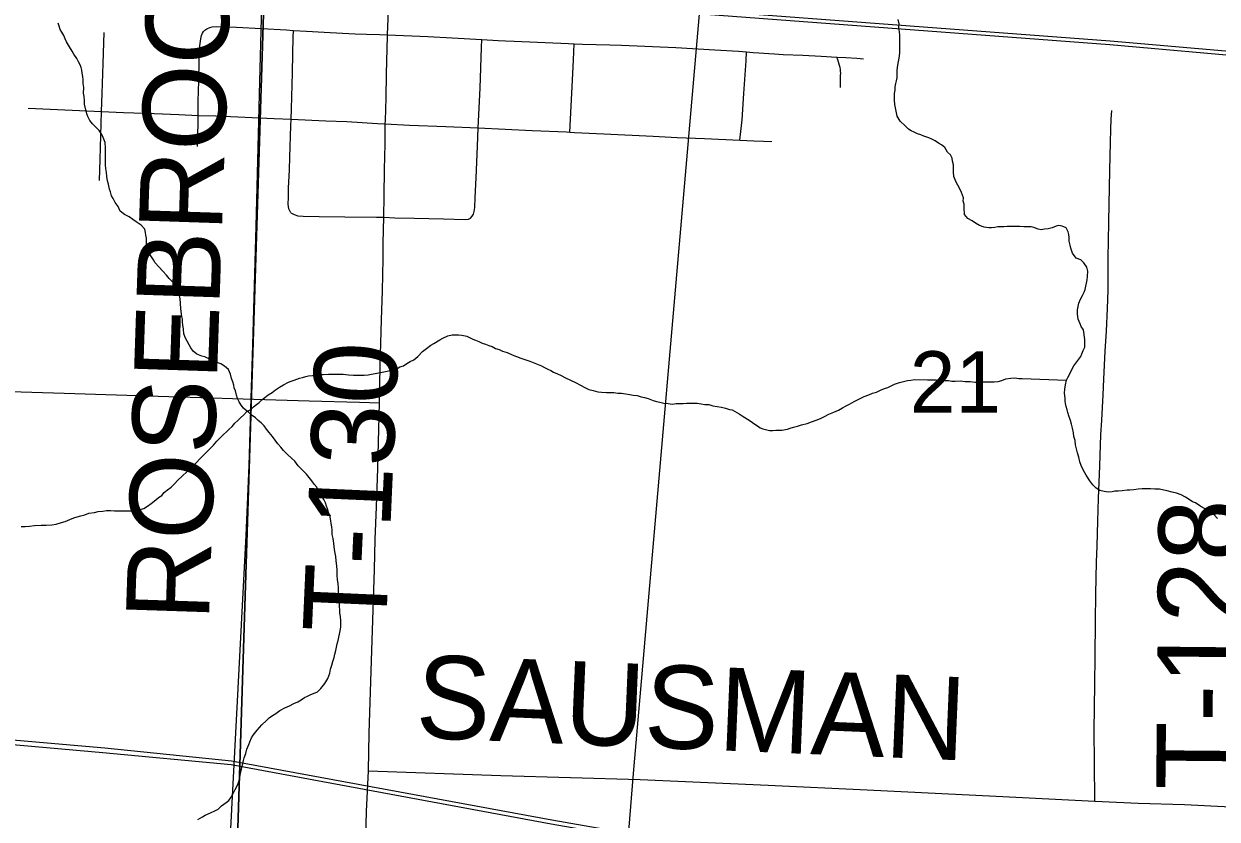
# Model space of a CAD drawing. Extents: x 2.4 to 73.1, y 4.5 to 25.6.
# Drawn here: x 44.0218 to 44.4296, y 22.7197 to 22.9915 of the extents above; entities that cross this region are included whole.
import ezdxf

# ---------------------------------------------------------------- set-up
doc = ezdxf.new("R2010")
doc.units = 0
for name, color, linetype in [('GM_X_City_Street', 7, 'Continuous'), ('GM_X_Minor_River', 7, 'Continuous'), ('GM_X_Rail_Line', 7, 'Continuous'), ('GM_X_Section', 7, 'Continuous'), ('GM_X_Section_Text', 7, 'Continuous'), ('GM_X_Township_Road', 7, 'Continuous'), ('GM_X_Township_Road_Text', 7, 'Continuous'), ('GM_X_US_Route', 7, 'Continuous')]:
    doc.layers.add(name, color=color, linetype=linetype)

msp = doc.modelspace()

# ---------------------------------------------------------------- linework, layer by layer
at = {"layer": 'GM_X_City_Street'}
for points in [[(44.0812, 22.94963), (44.0813, 22.95385), (44.08137, 22.95739), (44.08145, 22.96024), (44.08142, 22.9651), (44.08159, 22.97193), (44.0818, 22.97907), (44.08198, 22.98402), (44.08227, 22.98643), (44.08254, 22.9875), (44.08284, 22.9883), (44.08328, 22.98888), (44.08374, 22.98934)], [(44.08374, 22.98934), (44.08433, 22.9898), (44.08536, 22.99028), (44.08619, 22.9905), (44.08783, 22.99065), (44.09077, 22.99054), (44.09448, 22.99033), (44.11155, 22.98944), (44.11393, 22.9893), (44.11838, 22.98903), (44.1245, 22.98868), (44.13074, 22.98832), (44.13503, 22.9881), (44.13888, 22.98795), (44.14342, 22.98784), (44.14615, 22.98777)], [(44.11306, 22.92699), (44.11238, 22.92827), (44.11218, 22.92988), (44.11222, 22.93216), (44.11231, 22.93537), (44.11259, 22.94164), (44.11274, 22.94594), (44.11313, 22.95666), (44.11321, 22.95895), (44.11332, 22.96245), (44.11359, 22.97481), (44.11374, 22.98132), (44.11388, 22.9869), (44.11393, 22.9893)], [(44.04772, 22.938), (44.04789, 22.9452), (44.04824, 22.95743), (44.04836, 22.96158), (44.0486, 22.96775), (44.04896, 22.97797), (44.04927, 22.98851)], [(44.14615, 22.98777), (44.1599, 22.98719), (44.16821, 22.98675), (44.17829, 22.98622), (44.18388, 22.98585), (44.1864, 22.98568), (44.18944, 22.98555), (44.20799, 22.98479), (44.20988, 22.98469), (44.21279, 22.98461), (44.22208, 22.9843), (44.22609, 22.98418), (44.24459, 22.98342), (44.25798, 22.98265), (44.26607, 22.98221), (44.26882, 22.98199), (44.27104, 22.98178), (44.27302, 22.98162), (44.27467, 22.98149), (44.27636, 22.98136), (44.27831, 22.98125), (44.28129, 22.9811), (44.28804, 22.9808), (44.29424, 22.98047), (44.29967, 22.98017), (44.30271, 22.97999), (44.30649, 22.97974), (44.30878, 22.9796)], [(44.17504, 22.92578), (44.17551, 22.92646), (44.17577, 22.92742), (44.17593, 22.92877), (44.17611, 22.93213), (44.1764, 22.93895), (44.17686, 22.94972), (44.17713, 22.95594), (44.17772, 22.96955), (44.17821, 22.98346), (44.17829, 22.98622)], [(44.20841, 22.95451), (44.20928, 22.97226), (44.20963, 22.97924), (44.20988, 22.98469)], [(44.26649, 22.95175), (44.26725, 22.95874), (44.26785, 22.96774), (44.26861, 22.9789), (44.26882, 22.98199)], [(44.30085, 22.96975), (44.3009, 22.97233), (44.30094, 22.97386), (44.30097, 22.97464), (44.30095, 22.97529), (44.30088, 22.97597), (44.30076, 22.97664), (44.30058, 22.97728), (44.30033, 22.97811), (44.29998, 22.97917), (44.29967, 22.98017)], [(44.02334, 22.96265), (44.04836, 22.96158), (44.05587, 22.96128), (44.0664, 22.96085), (44.07479, 22.96051), (44.08145, 22.96024), (44.08746, 22.96004), (44.10738, 22.95921), (44.11321, 22.95895), (44.12506, 22.9584), (44.1322, 22.9581), (44.14273, 22.9575), (44.14536, 22.95734)], [(44.14536, 22.95734), (44.15363, 22.95692), (44.16606, 22.95643), (44.17713, 22.95594), (44.19559, 22.9551), (44.20723, 22.95457), (44.20841, 22.95451), (44.20999, 22.95444), (44.22008, 22.95397), (44.23694, 22.95313), (44.24504, 22.9527), (44.25444, 22.95232), (44.26649, 22.95175), (44.27132, 22.95158), (44.27462, 22.95147), (44.27746, 22.95137)], [(44.11306, 22.92699), (44.11418, 22.92632), (44.1155, 22.92589), (44.1173, 22.92582), (44.12275, 22.92572), (44.13153, 22.92554), (44.14239, 22.92544), (44.14481, 22.92541)], [(44.14481, 22.92541), (44.14856, 22.92525), (44.15522, 22.92508), (44.16525, 22.92484), (44.17261, 22.92466), (44.1738, 22.92482), (44.1745, 22.92515), (44.17504, 22.92578)], [(43.89231, 22.86941), (43.8996, 22.86923), (43.92166, 22.86858), (43.93656, 22.86813), (43.95147, 22.86769), (43.9632, 22.86737), (43.9769, 22.86701), (43.98722, 22.86673), (44.00974, 22.86609), (44.02093, 22.86576), (44.03924, 22.86518), (44.06409, 22.86438), (44.07873, 22.86393), (44.10042, 22.86325), (44.11932, 22.8627), (44.13651, 22.86225), (44.14337, 22.86202)]]:
    msp.add_lwpolyline(points, dxfattribs=at)
at = {"layer": 'GM_X_Minor_River'}
for points in [[(44.07655, 22.8856), (44.07638, 22.88713), (44.07622, 22.88865), (44.07604, 22.8896), (44.07606, 22.89055), (44.07588, 22.89151), (44.07571, 22.89246), (44.07554, 22.89417), (44.07538, 22.89607), (44.07522, 22.8976), (44.07504, 22.89874), (44.07487, 22.89969), (44.07414, 22.9016), (44.07283, 22.90314), (44.07152, 22.90449), (44.07059, 22.90565), (44.06928, 22.907), (44.06797, 22.90854), (44.06666, 22.90989), (44.06611, 22.91085), (44.06499, 22.91258), (44.06426, 22.91411), (44.06389, 22.91506), (44.06373, 22.91697), (44.06375, 22.9183), (44.06358, 22.91925), (44.0634, 22.9202), (44.06323, 22.92135), (44.06192, 22.9227), (44.06023, 22.92386), (44.0591, 22.92464), (44.05778, 22.92561), (44.05627, 22.9264), (44.05477, 22.92756), (44.05403, 22.92909), (44.0531, 22.93044), (44.05236, 22.93178), (44.05181, 22.93274), (44.05145, 22.93407), (44.05108, 22.93503), (44.05073, 22.93674), (44.05037, 22.93789), (44.0502, 22.93941), (44.05003, 22.94074), (44.04986, 22.94208), (44.04969, 22.94322), (44.04971, 22.94455), (44.04974, 22.94626), (44.04977, 22.94816), (44.04978, 22.94911), (44.04962, 22.95101), (44.04889, 22.95273), (44.04853, 22.95369), (44.04759, 22.95503), (44.04647, 22.95619), (44.04535, 22.95735), (44.04442, 22.9585), (44.04368, 22.95984), (44.04331, 22.9608), (44.0426, 22.96404), (44.04262, 22.96537), (44.04245, 22.9667), (44.04228, 22.96785), (44.04231, 22.96975), (44.04214, 22.97108), (44.04216, 22.97241), (44.04199, 22.97355), (44.04182, 22.97469), (44.04164, 22.97565), (44.04147, 22.9766), (44.0411, 22.97756), (44.04055, 22.97851), (44.04, 22.97966), (44.03888, 22.9812), (44.03832, 22.98216), (44.0374, 22.98369), (44.03647, 22.98542), (44.03592, 22.98638), (44.03556, 22.98752), (44.03481, 22.98867), (44.03426, 22.98963), (44.0339, 22.99078), (44.03353, 22.99173)], [(44.33953, 22.94215), (44.33954, 22.94329), (44.33919, 22.94463), (44.33901, 22.94558), (44.33846, 22.94673), (44.33752, 22.94769), (44.3366, 22.94923), (44.33547, 22.9502), (44.33434, 22.95078), (44.33321, 22.95156), (44.33208, 22.95215), (44.33113, 22.95254), (44.32943, 22.95314), (44.3283, 22.95354), (44.32716, 22.95394), (44.32603, 22.95453), (44.32508, 22.95492), (44.32414, 22.95551), (44.32302, 22.95666), (44.32133, 22.95821), (44.32022, 22.95994), (44.31987, 22.96165), (44.31969, 22.9628), (44.31952, 22.96394), (44.31935, 22.96546), (44.31937, 22.9666), (44.31939, 22.96774), (44.3196, 22.96888), (44.31962, 22.97002), (44.31982, 22.97116), (44.32003, 22.9721), (44.32023, 22.97305), (44.32026, 22.97438), (44.32028, 22.97571), (44.32049, 22.97741), (44.32111, 22.98045), (44.32113, 22.98177), (44.32115, 22.98272), (44.32117, 22.98424), (44.32119, 22.98538), (44.32121, 22.98671), (44.32123, 22.98766), (44.32105, 22.98881), (44.32088, 22.99014), (44.32091, 22.99147), (44.32055, 22.99299)], [(44.38229, 22.84342), (44.38193, 22.84495), (44.38157, 22.84629), (44.38121, 22.84762), (44.38105, 22.84914), (44.38069, 22.85048), (44.38052, 22.85181), (44.38016, 22.85334), (44.3798, 22.85468), (44.37944, 22.85601), (44.37889, 22.85754), (44.37853, 22.85868), (44.37836, 22.85964), (44.37799, 22.86078), (44.37782, 22.86174), (44.37764, 22.86269), (44.37766, 22.86364), (44.3775, 22.86535), (44.37752, 22.86668), (44.37773, 22.8682), (44.37814, 22.86971), (44.37853, 22.87066), (44.37951, 22.87235), (44.3801, 22.87367), (44.38068, 22.87461), (44.38205, 22.87649), (44.38302, 22.8778), (44.38341, 22.87875), (44.38381, 22.87988), (44.3844, 22.88101), (44.38443, 22.88272), (44.38444, 22.88367), (44.38392, 22.88691), (44.38318, 22.88806), (44.38281, 22.88902), (44.38208, 22.89055), (44.38191, 22.89226), (44.38194, 22.89378), (44.38215, 22.89492), (44.38235, 22.89605), (44.38294, 22.89738), (44.38354, 22.8987), (44.38412, 22.89983), (44.38452, 22.90077), (44.38473, 22.90191), (44.38493, 22.90285), (44.38514, 22.90399), (44.38535, 22.90513), (44.38538, 22.90703), (44.38502, 22.90836), (44.38409, 22.9099), (44.38297, 22.91087), (44.38146, 22.91146), (44.38015, 22.91319), (44.37961, 22.91491), (44.37943, 22.91586), (44.37907, 22.9172), (44.37909, 22.91853), (44.37892, 22.91948), (44.37874, 22.92043), (44.378, 22.92178), (44.37668, 22.92237), (44.37554, 22.92258), (44.37459, 22.9224), (44.37325, 22.92185), (44.37191, 22.92149), (44.37058, 22.92132), (44.36944, 22.92115), (44.36849, 22.92136), (44.36698, 22.92195), (44.36603, 22.92216), (44.36489, 22.92218), (44.36356, 22.9222), (44.36223, 22.92222), (44.3607, 22.92224), (44.3588, 22.92227), (44.35785, 22.92229), (44.35671, 22.92212), (44.35557, 22.92213), (44.35462, 22.92215), (44.35366, 22.92197), (44.35252, 22.9218), (44.35157, 22.92182), (44.35005, 22.92203), (44.34835, 22.92263), (44.34703, 22.92341), (44.3459, 22.92419), (44.34439, 22.92497), (44.34327, 22.92632), (44.34312, 22.9286), (44.34314, 22.92993), (44.34277, 22.93089), (44.34298, 22.93202), (44.34262, 22.93298), (44.34225, 22.93394), (44.3417, 22.93509), (44.34096, 22.93643), (44.3404, 22.93739), (44.33967, 22.9393), (44.33951, 22.94082), (44.33953, 22.94215)], [(44.12083, 22.76273), (44.12217, 22.76328), (44.12333, 22.7644), (44.12468, 22.76609), (44.12566, 22.76778), (44.12606, 22.76873), (44.12645, 22.76967), (44.12666, 22.771), (44.12706, 22.77232), (44.12747, 22.77365), (44.12787, 22.77497), (44.12807, 22.77611), (44.12848, 22.77743), (44.12868, 22.77857), (44.12889, 22.7797), (44.12929, 22.78084), (44.12991, 22.78406), (44.13012, 22.78538), (44.13014, 22.78652), (44.13016, 22.78747), (44.12999, 22.78899), (44.12982, 22.79014), (44.12984, 22.79128), (44.12966, 22.79242), (44.12968, 22.79375), (44.12952, 22.79527), (44.12935, 22.79699), (44.12938, 22.7987), (44.12921, 22.80022), (44.12905, 22.80155), (44.12888, 22.80307), (44.12891, 22.80478), (44.12874, 22.80631), (44.12858, 22.80802), (44.12841, 22.80954), (44.12806, 22.81126), (44.12789, 22.81278), (44.12772, 22.81411), (44.12756, 22.81563), (44.1272, 22.81697), (44.12722, 22.81849), (44.12705, 22.81963), (44.12688, 22.82078), (44.1267, 22.82173), (44.12635, 22.82363), (44.12599, 22.82459), (44.12562, 22.82574), (44.12526, 22.82669), (44.1249, 22.82784), (44.12434, 22.82899), (44.12379, 22.82994), (44.12323, 22.8309), (44.12249, 22.83187), (44.12194, 22.8332), (44.121, 22.83417), (44.12026, 22.83532), (44.11933, 22.83648), (44.11839, 22.83763), (44.1169, 22.83917), (44.11559, 22.84053), (44.11447, 22.84206), (44.11203, 22.84419), (44.11053, 22.84573), (44.1096, 22.84689), (44.10867, 22.84804), (44.10774, 22.8492), (44.10681, 22.85054), (44.10569, 22.85189), (44.10475, 22.85305), (44.10401, 22.8542), (44.10288, 22.85517), (44.10195, 22.85594), (44.10101, 22.85691), (44.09988, 22.85768), (44.09876, 22.85865), (44.09782, 22.85943), (44.09688, 22.8602), (44.09613, 22.86116), (44.09539, 22.86231), (44.09484, 22.86346), (44.09448, 22.86461), (44.09412, 22.86613), (44.09375, 22.86709), (44.09358, 22.86804), (44.09322, 22.86919), (44.09285, 22.87034), (44.0925, 22.87186), (44.09176, 22.87339), (44.09045, 22.87455), (44.08913, 22.87533), (44.08818, 22.87573), (44.08648, 22.87652), (44.08554, 22.87691), (44.0846, 22.87731), (44.08365, 22.8777), (44.0827, 22.87791), (44.081, 22.87869), (44.07969, 22.87967), (44.07894, 22.88082), (44.07709, 22.88408), (44.07655, 22.8856)], [(44.08062, 22.84142), (44.08217, 22.8431), (44.08372, 22.8446), (44.08507, 22.84591), (44.08662, 22.84759), (44.08778, 22.8489), (44.08894, 22.85002), (44.0901, 22.85114), (44.09106, 22.85208), (44.09203, 22.85301), (44.09299, 22.85395), (44.09396, 22.85507), (44.09493, 22.85601), (44.09589, 22.85694), (44.09705, 22.85787), (44.09802, 22.859), (44.09936, 22.85974), (44.10033, 22.86067), (44.10129, 22.86142), (44.10225, 22.86216), (44.10322, 22.86309), (44.10418, 22.86384), (44.10533, 22.86477), (44.10668, 22.86551), (44.10783, 22.86644), (44.10918, 22.86737), (44.11052, 22.86811), (44.11225, 22.86903), (44.11321, 22.86939), (44.11416, 22.86976), (44.11512, 22.87012), (44.11608, 22.87049), (44.11703, 22.87066), (44.11818, 22.87102), (44.11913, 22.8712), (44.12046, 22.87137), (44.12161, 22.87154), (44.12294, 22.87171), (44.12408, 22.87169), (44.12599, 22.87185), (44.12751, 22.87182), (44.12903, 22.8718), (44.13093, 22.87177), (44.13283, 22.87155), (44.13454, 22.87152), (44.13644, 22.87149), (44.13815, 22.87146), (44.13949, 22.87163), (44.14063, 22.8718), (44.14425, 22.87251), (44.14597, 22.87286), (44.1475, 22.87321), (44.14845, 22.87339), (44.14941, 22.87375), (44.15037, 22.87431), (44.15152, 22.87467), (44.15267, 22.87541), (44.15382, 22.87615), (44.15516, 22.8767), (44.15651, 22.87782), (44.15806, 22.8795), (44.15941, 22.88062), (44.16095, 22.88174), (44.16191, 22.88229), (44.16402, 22.88359), (44.16498, 22.88414), (44.1667, 22.88487), (44.16823, 22.88523), (44.16918, 22.88522), (44.17032, 22.8852), (44.17146, 22.88518), (44.17317, 22.88477), (44.17524, 22.88379), (44.17619, 22.88339), (44.17732, 22.883), (44.17845, 22.88241), (44.17959, 22.88201), (44.18072, 22.88161), (44.18186, 22.88121), (44.18299, 22.88062), (44.18431, 22.88022), (44.18545, 22.87963), (44.18696, 22.87923), (44.18866, 22.87844), (44.19017, 22.87785), (44.19168, 22.87725), (44.19339, 22.87666), (44.19471, 22.87626), (44.19868, 22.87467), (44.19981, 22.87408), (44.20094, 22.8735), (44.20189, 22.8731), (44.20283, 22.87252), (44.20415, 22.87192), (44.20548, 22.87133), (44.20698, 22.87055), (44.20868, 22.86976), (44.21038, 22.86897), (44.21208, 22.868), (44.21359, 22.86721), (44.21491, 22.86662)], [(44.21491, 22.86662), (44.21642, 22.86622), (44.21794, 22.86581), (44.21927, 22.8656), (44.22098, 22.86557), (44.22231, 22.86555), (44.22345, 22.86553), (44.22478, 22.86532), (44.22611, 22.8653), (44.22744, 22.86509), (44.22896, 22.86488), (44.23009, 22.86467), (44.23142, 22.86446), (44.23275, 22.86405), (44.23388, 22.86385), (44.23521, 22.86345), (44.23691, 22.86285), (44.23805, 22.86245), (44.23918, 22.86224), (44.24051, 22.86184), (44.24203, 22.86182), (44.24336, 22.86161), (44.24469, 22.86177), (44.24602, 22.86175), (44.24716, 22.86173), (44.24831, 22.86191), (44.24926, 22.86189), (44.25078, 22.86187), (44.25192, 22.86185), (44.25325, 22.86164), (44.25458, 22.86143), (44.25591, 22.8614), (44.25723, 22.861), (44.25875, 22.86079), (44.26027, 22.86057), (44.26159, 22.86017), (44.26292, 22.85977), (44.26387, 22.85957), (44.26632, 22.8582), (44.26726, 22.85761), (44.2682, 22.85703), (44.26914, 22.85644), (44.27008, 22.85586), (44.27159, 22.85469), (44.27253, 22.85411), (44.27347, 22.85352), (44.27441, 22.85313), (44.27574, 22.85273), (44.27669, 22.85252), (44.27783, 22.8525), (44.27878, 22.85268), (44.27973, 22.85266), (44.28087, 22.85264), (44.28278, 22.85299), (44.28374, 22.85336), (44.28488, 22.85372), (44.28622, 22.85408), (44.28756, 22.85444), (44.28947, 22.85498), (44.291, 22.85552), (44.29253, 22.85607), (44.29406, 22.85661), (44.2954, 22.85735), (44.29693, 22.85809), (44.29866, 22.85882), (44.30019, 22.85956), (44.30153, 22.86029), (44.30288, 22.86103), (44.30403, 22.86159), (44.30556, 22.86251), (44.30652, 22.86287), (44.30786, 22.86361), (44.30901, 22.86417), (44.31054, 22.86471), (44.31188, 22.86526), (44.31322, 22.86562), (44.31456, 22.86636), (44.3159, 22.86691), (44.31705, 22.86727), (44.3182, 22.86782), (44.31935, 22.86837), (44.32107, 22.86891), (44.32241, 22.86927), (44.32374, 22.86963), (44.32489, 22.8698), (44.32622, 22.86997), (44.33059, 22.8699), (44.33211, 22.86988), (44.33363, 22.86985), (44.33496, 22.86964), (44.33667, 22.86961), (44.33781, 22.86959), (44.33895, 22.86939), (44.34009, 22.86937), (44.34181, 22.86953), (44.34352, 22.86931), (44.34523, 22.86929), (44.34694, 22.86907), (44.34808, 22.86905), (44.34922, 22.86922), (44.35055, 22.8692)], [(44.35055, 22.8692), (44.35188, 22.86918), (44.3534, 22.86916), (44.35474, 22.86932), (44.35607, 22.86968), (44.35741, 22.87023), (44.35913, 22.87039), (44.36046, 22.87056), (44.36179, 22.87035), (44.36293, 22.87033), (44.37814, 22.86971)], [(44.42969, 22.82253), (44.42857, 22.82369), (44.42744, 22.82465), (44.42367, 22.8268), (44.42217, 22.82778), (44.42122, 22.82817), (44.41972, 22.82915), (44.41878, 22.82973), (44.41727, 22.83052), (44.41575, 22.83111), (44.41424, 22.83151), (44.41253, 22.83192), (44.4114, 22.83213), (44.40988, 22.83253), (44.40836, 22.83256), (44.40684, 22.83258), (44.40532, 22.83261), (44.40399, 22.83263), (44.40265, 22.83246), (44.40113, 22.83229), (44.3998, 22.83212), (44.39884, 22.83214), (44.39713, 22.83198), (44.3958, 22.83181), (44.39466, 22.83183), (44.3937, 22.83165), (44.39237, 22.83148), (44.39104, 22.83169), (44.38952, 22.8321), (44.38821, 22.83288), (44.38708, 22.83404), (44.38615, 22.83538), (44.38485, 22.8373), (44.38392, 22.83884), (44.38319, 22.84056), (44.38264, 22.8419), (44.38229, 22.84342)], [(44.02095, 22.81977), (44.02228, 22.81975), (44.0238, 22.81991), (44.02552, 22.82007), (44.0278, 22.82023), (44.02951, 22.8202), (44.03142, 22.82036), (44.03294, 22.82053), (44.03466, 22.82107), (44.036, 22.82143), (44.03753, 22.82216), (44.03887, 22.82271), (44.04002, 22.82307), (44.04135, 22.82343), (44.04269, 22.82379), (44.04403, 22.82434), (44.04594, 22.8245), (44.04727, 22.82486), (44.0488, 22.82502), (44.05013, 22.82519), (44.05146, 22.82517), (44.05279, 22.82515), (44.0545, 22.82512), (44.05583, 22.8251), (44.05716, 22.82508), (44.0585, 22.82505), (44.05964, 22.82504), (44.06116, 22.82539), (44.06288, 22.82593), (44.06404, 22.82668), (44.06538, 22.8276), (44.06692, 22.82891), (44.06789, 22.82965), (44.06904, 22.83039), (44.06982, 22.83133), (44.07097, 22.83226), (44.07213, 22.8332), (44.07329, 22.83432), (44.07445, 22.83563), (44.07908, 22.83992), (44.08062, 22.84142)], [(44.08135, 22.71966), (44.08289, 22.72058), (44.08385, 22.72114), (44.08557, 22.72187), (44.0871, 22.72261), (44.08825, 22.72316), (44.08941, 22.72428), (44.09095, 22.72539), (44.09191, 22.72614), (44.09269, 22.72727), (44.09348, 22.72877), (44.09407, 22.72991), (44.09465, 22.73085), (44.09505, 22.73198), (44.09544, 22.73292), (44.09565, 22.73406), (44.09586, 22.73539), (44.09668, 22.73879), (44.09688, 22.73974), (44.09709, 22.74069), (44.09768, 22.7422), (44.09809, 22.74371), (44.09868, 22.74522), (44.09908, 22.74617), (44.09967, 22.74749), (44.10025, 22.74843), (44.10161, 22.75012), (44.10239, 22.75105), (44.10316, 22.75199), (44.10471, 22.75349), (44.10567, 22.75442), (44.10682, 22.75516), (44.10798, 22.7559), (44.10932, 22.75683), (44.11105, 22.75776), (44.11258, 22.75849), (44.11412, 22.75923), (44.11546, 22.75978), (44.11661, 22.76052), (44.11776, 22.76126), (44.11872, 22.76181), (44.11987, 22.76237), (44.12083, 22.76273)]]:
    msp.add_lwpolyline(points, dxfattribs=at)
at = {"layer": 'GM_X_Rail_Line'}
for points in [[(43.14222, 23.08472), (43.65005, 23.04388), (44.144, 23.00358), (44.25483, 22.9948), (44.39292, 22.98448), (44.59837, 22.96628), (44.6422, 22.96221), (44.75155, 22.9419)], [(43.14232, 23.08596), (43.65014, 23.04512), (44.14605, 23.00481), (44.25493, 22.99611), (44.39302, 22.98572), (44.59909, 22.96782), (44.64238, 22.96344), (44.75179, 22.94321)], [(44.01624, 21.85997), (44.07076, 21.95948), (44.11421, 22.04032), (44.14593, 22.09204), (44.16895, 22.13725), (44.18025, 22.17245), (44.18677, 22.20331), (44.19155, 22.24113), (44.20241, 22.39195), (44.23022, 22.73533), (44.25279, 22.99625)], [(43.10049, 22.82014), (43.59444, 22.77983), (43.70527, 22.77106), (43.84337, 22.76074), (44.04881, 22.74253), (44.09264, 22.73846), (44.202, 22.71816), (44.34439, 22.69329), (44.57635, 22.64874), (44.598, 22.64503), (44.61841, 22.64255), (44.63758, 22.64008), (44.65552, 22.6376), (44.6716, 22.6376), (44.69696, 22.63884), (44.72294, 22.64131), (44.7749, 22.65183)], [(43.10059, 22.82138), (43.5965, 22.78107), (43.70538, 22.77237), (43.84347, 22.76198), (44.04953, 22.74407), (44.09282, 22.73969), (44.20223, 22.71947), (44.34462, 22.69451), (44.57657, 22.64996), (44.59818, 22.64626), (44.61856, 22.64379), (44.63775, 22.64131), (44.65561, 22.63884), (44.67157, 22.63884), (44.69688, 22.64008), (44.72276, 22.64254), (44.77464, 22.65305)]]:
    msp.add_lwpolyline(points, dxfattribs=at)
at = {"layer": 'GM_X_Section'}
for points in [[(44.10795, 23.12864), (44.09218, 22.62982), (43.8414, 22.62778), (43.59269, 22.64124), (43.60452, 23.14206)], [(44.5837, 23.12325), (44.57812, 22.62268), (44.09218, 22.62982), (44.10795, 23.12864)]]:
    msp.add_lwpolyline(points, close=True, dxfattribs=at)
at = {"layer": 'GM_X_Township_Road'}
for points in [[(44.09085, 22.61712), (44.09038, 22.61976), (44.09019, 22.62101), (44.09008, 22.62293), (44.0905, 22.64338), (44.09235, 22.7122), (44.09779, 22.81668), (44.09882, 22.84058), (44.09957, 22.86356), (44.1001, 22.88188), (44.10122, 22.92227), (44.10231, 22.96733), (44.10644, 23.12351)], [(44.38989, 22.85113), (44.39017, 22.85608), (44.39066, 22.86476), (44.39093, 22.87004), (44.39138, 22.87968), (44.39176, 22.88651), (44.39214, 22.89428), (44.39232, 22.90049), (44.39241, 22.9079), (44.39236, 22.91185), (44.39246, 22.91713), (44.39264, 22.92397), (44.39292, 22.9414), (44.39313, 22.95104), (44.39326, 22.95538), (44.39344, 22.95889), (44.3936, 22.96192)], [(44.3878, 22.72587), (44.3877, 22.7391), (44.38762, 22.75007), (44.38781, 22.76592), (44.38793, 22.77525), (44.38804, 22.78737), (44.38817, 22.7967), (44.3884, 22.80758), (44.38859, 22.81317), (44.38885, 22.82155), (44.38911, 22.8293), (44.38931, 22.83489), (44.38951, 22.84048), (44.38989, 22.85113)], [(44.13956, 22.73623), (44.18487, 22.73471), (44.23241, 22.73326), (44.27618, 22.73135), (44.31003, 22.72979), (44.35412, 22.72763), (44.3878, 22.72587)], [(44.3878, 22.72587), (44.40265, 22.72517), (44.41849, 22.7247), (44.43432, 22.72399)]]:
    msp.add_lwpolyline(points, dxfattribs=at)
at = {"layer": 'GM_X_US_Route'}
for points in [[(44.14435, 22.90031), (44.14464, 22.91123), (44.14463, 22.91653), (44.14481, 22.92541), (44.14496, 22.93269), (44.14507, 22.94172), (44.14526, 22.95042), (44.14536, 22.95734), (44.14538, 22.95851), (44.14562, 22.96628), (44.14581, 22.97437), (44.14614, 22.98743), (44.14615, 22.98777), (44.14628, 22.99334), (44.14646, 23.00371), (44.14667, 23.01308)], [(44.13956, 22.73623), (44.13989, 22.74915), (44.14071, 22.77743), (44.14161, 22.80507), (44.14192, 22.81532), (44.1423, 22.8265), (44.14276, 22.83954), (44.14337, 22.86202), (44.14364, 22.87452), (44.14409, 22.89039), (44.14435, 22.90031)], [(44.13036, 22.45764), (44.13141, 22.48809), (44.13222, 22.517), (44.13277, 22.5372), (44.13362, 22.56672), (44.13605, 22.636), (44.13658, 22.65185), (44.13708, 22.66614), (44.13772, 22.68759), (44.13866, 22.71337), (44.13894, 22.72239), (44.13956, 22.73623)]]:
    msp.add_lwpolyline(points, dxfattribs=at)

# ---------------------------------------------------------------- texts
at = {"layer": 'GM_X_Section_Text'}
msp.add_text('21', height=0.020928, rotation=0, dxfattribs=at).set_placement((44.32457, 22.8587))
at = {"layer": 'GM_X_Township_Road_Text'}
for s, rotation, p in [('ROSEBROOK', 88.0871, (44.08507, 22.78733)), ('T-130', 87.474, (44.1455, 22.78296)), ('T-128', 89.4639, (44.43718, 22.72967)), ('SAUSMAN', 357.6135, (44.15545, 22.7476))]:
    msp.add_text(s, height=0.028409, rotation=rotation, dxfattribs=at).set_placement(p)

doc.saveas('drawing.dxf')
